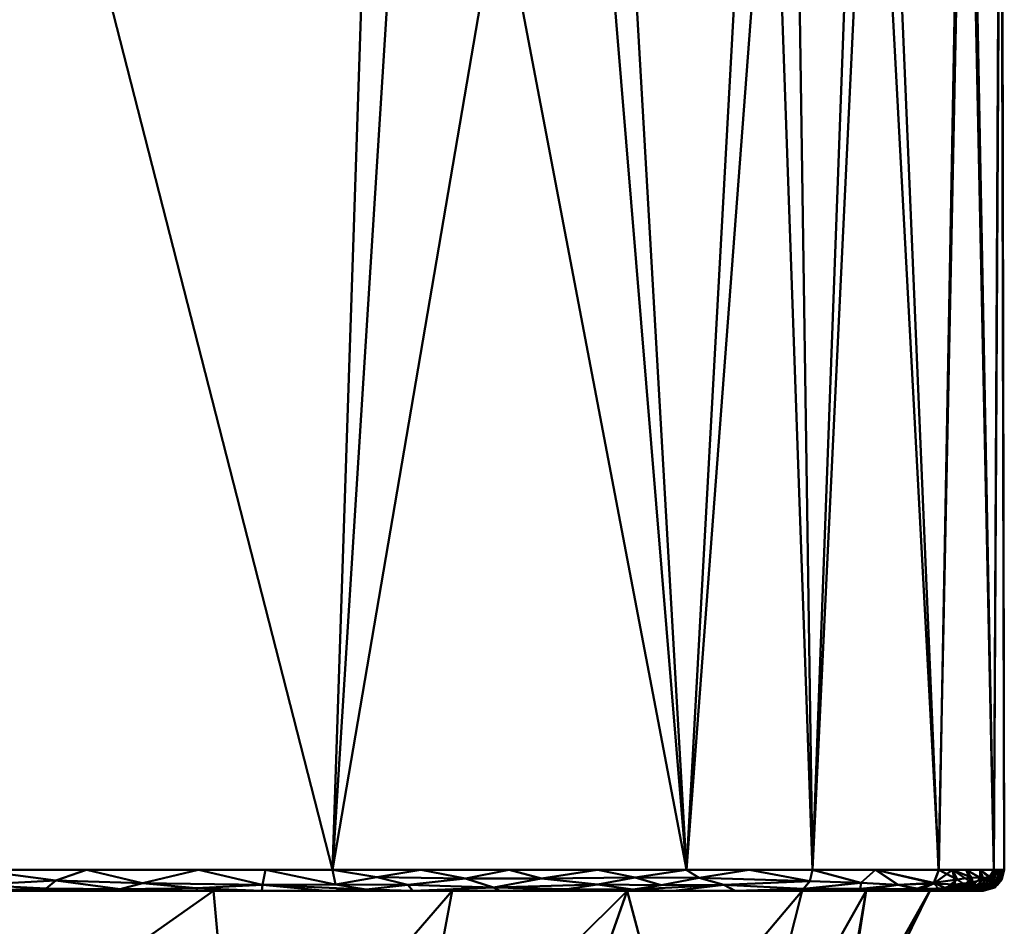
# Model space of a CAD drawing. Header units: millimetres. Extents: x -86 to 208, y -222 to 157.
# Tile 384 of 386: x 51 to 74, y -43 to -21. Entities that reach past the tile are written whole.
import ezdxf

# ---------------------------------------------------------------- set-up
doc = ezdxf.new("R2010")
doc.units = ezdxf.units.MM
doc.layers.add('G-IMPT', color=8, linetype='Continuous', lineweight=30)
doc.layers.add('P-SANR-FIXT', color=6, linetype='Continuous', lineweight=30)

# ---------------------------------------------------------------- blocks, each defined once
blk = doc.blocks.new('FFAS1704-101500ZN0 - 3D_FFAS1704-101500ZN0_D0_ipt-78411-View 1')
at = {"layer": 'G-IMPT', "lineweight": 40}
mesh = blk.add_polyface(dxfattribs=at)
corners = [(0, -50.503, 24.25), (-9.516, -50.503, 23.922), (-18.569, -50.503, 21.987), (-23.309, -50.503, 14.29), (-24.172, -50.503, 5.078), (-24.188, -50.503, -4.565), (-23.372, -50.503, -13.944), (-19.25, -50.503, -21.606), (-10.5, -50.503, -23.833), (0, -50.503, -24.25), (0, -83.4, -24.25), (-8.426, -83.4, -24.004), (-16.764, -83.4, -22.704), (-22.704, -83.4, -16.765), (-24.005, -83.4, -8.426), (-24.25, -83.4, 0), (-24.005, -83.4, 8.425), (-22.705, -83.4, 16.763), (-16.764, -83.4, 22.704), (-8.426, -83.4, 24.004), (0, -83.4, 24.25), (-20.939, -50.503, 18.138), (-14.042, -50.503, 22.954), (-14.875, -50.503, -22.72), (-21.311, -50.503, -17.775), (-19.735, -83.4, 19.734), (-19.734, -83.4, -19.735)]
mesh.append_faces([[corners[k] for k in face] for face in [(19, 22, 18), (22, 19, 1), (17, 3, 16), (14, 6, 13), (5, 15, 4)]], dxfattribs={"vtx0": -1, "vtx1": -1})
mesh.append_faces([[corners[k] for k in face] for face in [(19, 0, 1), (12, 7, 23), (7, 12, 26), (4, 15, 16), (14, 5, 6), (21, 17, 25), (11, 8, 9), (13, 6, 24)]], dxfattribs={"vtx0": -1, "vtx2": -1})
mesh.append_faces([[corners[k] for k in face] for face in [(20, 0, 19)]], dxfattribs={"vtx1": -1})
mesh.append_faces([[corners[k] for k in face] for face in [(25, 18, 2), (3, 4, 16), (22, 2, 18), (23, 8, 12), (24, 7, 26), (2, 21, 25), (14, 15, 5), (21, 3, 17), (26, 13, 24), (11, 12, 8)]], dxfattribs={"vtx1": -1, "vtx2": -1})
mesh.append_faces([[corners[k] for k in face] for face in [(9, 10, 11)]], dxfattribs={"vtx2": -1})
mesh = blk.add_polyface(dxfattribs=at)
corners = [(-23.524, -83.763, 11.876), (-23.678, -83.594, 11.561), (-23.694, -83.758, 10.377), (-23.979, -83.756, -6.223), (-24.106, -83.585, -5.859), (-24.031, -83.591, -7.371), (-23.605, -83.864, 9.504), (-23.834, -83.748, 8.849), (-23.681, -83.4, -10.508), (-23.764, -83.628, -10.626), (-23.935, -83.585, -8.88), (-24.128, -83.4, -4.213), (-24.066, -83.4, -6.319), (-23.681, -83.4, 10.507), (-23.89, -83.582, 9.47), (-24.092, -83.754, -2.075), (-24.028, -83.815, 0), (-24.192, -83.629, 0.553), (-23.691, -83.9, 2.068), (-24.092, -83.754, 2.074), (-23.896, -83.76, -7.731), (-23.573, -83.9, -6.205), (-23.977, -83.815, -4.144), (-23.691, -83.9, -2.068), (-23.929, -83.825, 5.182), (-23.728, -83.859, 7.969), (-23.929, -83.751, 7.316), (-24.167, -83.613, 3.433), (-24.189, -83.4, 2.106), (-24.25, -83.4, 0), (-24.189, -83.4, -2.107), (-24.005, -83.4, 8.425), (-24.066, -83.4, 6.319), (-23.573, -83.9, 6.204), (-23.632, -83.9, 4.136), (-24.156, -83.628, -3.602), (-23.797, -83.755, -9.238), (-23.75, -83.9, 0), (-24.027, -83.788, 3.642), (-23.514, -83.9, 8.272), (-24.113, -83.619, 5.264), (-24.128, -83.4, 4.212), (-23.632, -83.9, -4.137), (-24.005, -83.4, -8.426), (-23.519, -83.832, -11.108), (-23.597, -83.872, -9.322), (-23.514, -83.9, -8.273)]
mesh.append_faces([[corners[k] for k in face] for face in [(33, 24, 34), (18, 16, 37), (34, 38, 18), (29, 17, 28), (37, 16, 23), (28, 27, 41), (21, 20, 46)]], dxfattribs={"vtx0": -1, "vtx1": -1})
mesh.append_faces([[corners[k] for k in face] for face in [(0, 1, 2), (3, 4, 5), (6, 2, 7), (8, 9, 10), (13, 14, 1), (15, 16, 17), (16, 18, 19), (20, 21, 3), (22, 23, 15), (3, 5, 20), (24, 25, 26), (27, 28, 19), (15, 23, 16), (2, 14, 7), (3, 21, 22), (4, 22, 35), (20, 10, 36), (17, 16, 19), (28, 17, 19), (17, 30, 15), (26, 14, 31), (1, 14, 2), (14, 26, 7), (6, 25, 39), (25, 7, 26), (0, 2, 6), (7, 25, 6), (33, 25, 24), (27, 38, 40), (32, 40, 26), (34, 24, 38), (27, 40, 41), (26, 40, 24), (38, 27, 19), (38, 19, 18), (40, 38, 24), (35, 22, 15), (30, 35, 15), (12, 5, 4), (10, 5, 43), (5, 10, 20), (22, 4, 3), (11, 4, 35), (36, 10, 9), (44, 36, 9), (45, 20, 36), (20, 45, 46), (44, 45, 36)]], dxfattribs={"vtx0": -1, "vtx1": -1, "vtx2": -1})
mesh.append_faces([[corners[k] for k in face] for face in [(26, 31, 32), (35, 30, 11), (40, 32, 41), (5, 12, 43), (10, 43, 8)]], dxfattribs={"vtx0": -1, "vtx2": -1})
mesh.append_faces([[corners[k] for k in face] for face in [(11, 12, 4), (29, 30, 17), (13, 31, 14), (42, 23, 22, 21)]], dxfattribs={"vtx1": -1, "vtx2": -1})
mesh = blk.add_polyface(dxfattribs=at)
corners = [(-23.524, -83.763, 11.876), (-23.605, -83.864, 9.504), (-23.205, -83.9, 10.318), (-23.032, -83.4, -14.672), (-23.48, -83.697, -12.64), (-23.356, -83.4, -12.59), (-23.514, -83.9, 8.272), (-23.728, -83.859, 7.969), (-23.573, -83.9, 6.204), (-23.356, -83.4, 12.589), (-23.678, -83.594, 11.561), (-23.48, -83.584, 13.061), (-23.519, -83.832, -11.108), (-23.205, -83.9, -10.319), (-23.597, -83.872, -9.322), (-23.319, -83.756, 13.37), (-22.895, -83.9, 12.365), (-22.586, -83.9, 14.411), (-22.871, -83.833, 15.161), (-23.514, -83.9, -8.273), (-23.032, -83.4, 14.672), (-23.681, -83.4, 10.507), (-23.144, -83.632, 14.818), (-22.588, -83.709, 16.775), (-22.708, -83.4, 16.754), (-23.764, -83.628, -10.626), (-23.681, -83.4, -10.508), (-23.193, -83.85, -13.283), (-22.895, -83.9, -12.365), (-23.091, -83.748, -14.666), (-22.585, -83.9, -14.412), (-22.723, -83.864, -15.505), (-22.587, -83.724, -16.739)]
mesh.append_faces([[corners[k] for k in face] for face in [(3, 4, 5), (6, 7, 8), (19, 14, 13), (21, 10, 9)]], dxfattribs={"vtx0": -1, "vtx1": -1})
mesh.append_faces([[corners[k] for k in face] for face in [(0, 1, 2), (9, 10, 11), (12, 13, 14), (15, 11, 0), (17, 18, 15), (10, 0, 11), (16, 15, 0), (22, 11, 15), (11, 22, 20), (23, 22, 18), (15, 18, 22), (12, 4, 27), (4, 12, 25), (5, 4, 25), (4, 29, 27), (27, 29, 31), (12, 27, 28), (27, 31, 30), (32, 29, 3), (4, 3, 29)]], dxfattribs={"vtx0": -1, "vtx1": -1, "vtx2": -1})
mesh.append_faces([[corners[k] for k in face] for face in [(15, 16, 17), (11, 20, 9), (0, 2, 16), (25, 26, 5), (27, 30, 28)]], dxfattribs={"vtx0": -1, "vtx2": -1})
mesh.append_faces([[corners[k] for k in face] for face in [(6, 2, 1), (24, 20, 22), (28, 13, 12)]], dxfattribs={"vtx1": -1, "vtx2": -1})
mesh = blk.add_polyface(dxfattribs=at)
corners = [(-21.75, -83.754, 18.708), (-20.861, -83.849, 19.816), (-20.874, -83.708, 20.08), (-22.708, -83.4, -16.754), (-21.219, -83.4, -18.243), (-22.587, -83.724, -16.739), (-19.731, -83.4, 19.731), (-21.22, -83.4, 18.242), (-22.169, -83.854, 17.414), (-20.86, -83.849, -19.817), (-20.821, -83.9, -17.912), (-21.749, -83.754, -18.71), (-22.723, -83.864, -15.505), (-22.273, -83.857, -17.111), (-22.276, -83.9, -16.458), (-22.585, -83.9, -14.412), (-19.519, -83.85, 21.083), (-19.672, -83.668, 21.228), (-20.822, -83.9, 17.912), (-19.367, -83.9, 19.366), (-22.708, -83.4, 16.754), (-22.588, -83.709, 16.775), (-20.874, -83.707, -20.08), (-19.519, -83.85, -21.082), (-19.367, -83.9, -19.367), (-19.731, -83.4, -19.731), (-19.673, -83.668, -21.227), (-23.144, -83.632, 14.818), (-22.586, -83.9, 14.411), (-22.276, -83.9, 16.457), (-22.871, -83.833, 15.161), (-23.032, -83.4, -14.672), (-23.091, -83.748, -14.666)]
mesh.append_faces([[corners[k] for k in face] for face in [(20, 21, 7), (14, 13, 10), (18, 8, 29), (25, 22, 4)]], dxfattribs={"vtx0": -1, "vtx1": -1})
mesh.append_faces([[corners[k] for k in face] for face in [(0, 1, 2), (8, 1, 0), (9, 10, 11), (12, 5, 13), (13, 14, 12), (2, 1, 16), (17, 6, 2), (8, 18, 1), (9, 22, 23), (9, 11, 22), (22, 11, 4), (25, 26, 22), (20, 27, 21), (21, 8, 0), (8, 30, 29), (0, 7, 21), (30, 8, 21), (12, 32, 5), (5, 11, 13), (10, 13, 11), (2, 7, 0), (5, 4, 11)]], dxfattribs={"vtx0": -1, "vtx1": -1, "vtx2": -1})
mesh.append_faces([[corners[k] for k in face] for face in [(12, 14, 15), (9, 24, 10), (5, 31, 3)]], dxfattribs={"vtx0": -1, "vtx2": -1})
mesh.append_faces([[corners[k] for k in face] for face in [(3, 4, 5), (6, 7, 2), (18, 19, 1), (28, 29, 30)]], dxfattribs={"vtx1": -1, "vtx2": -1})
mesh = blk.add_polyface(dxfattribs=at)
corners = [(-16.458, -83.9, 22.275), (-15.505, -83.864, 22.723), (-17.642, -83.756, 22.237), (-19.673, -83.668, -21.227), (-17.06, -83.594, -22.565), (-17.642, -83.756, -22.237), (-16.754, -83.4, -22.707), (-18.243, -83.4, -21.219), (-17.06, -83.594, 22.565), (-16.165, -83.76, 22.722), (-15.555, -83.582, 23), (-19.672, -83.668, 21.228), (-18.243, -83.4, 21.219), (-17.913, -83.9, 20.821), (-16.458, -83.9, -22.275), (-17.912, -83.9, -20.821), (-19.731, -83.4, -19.731), (-19.519, -83.85, 21.083), (-19.367, -83.9, 19.366), (-14.672, -83.4, 23.032), (-16.754, -83.4, 22.707), (-19.731, -83.4, 19.731), (-20.861, -83.849, 19.816), (-20.874, -83.708, 20.08), (-15.505, -83.864, -22.723), (-16.165, -83.76, -22.722), (-15.555, -83.582, -23), (-14.672, -83.4, -23.032), (-19.519, -83.85, -21.082), (-20.874, -83.707, -20.08), (-19.367, -83.9, -19.367), (-20.86, -83.849, -19.817)]
mesh.append_faces([[corners[k] for k in face] for face in [(6, 4, 7), (0, 2, 13), (7, 3, 16)]], dxfattribs={"vtx0": -1, "vtx1": -1})
mesh.append_faces([[corners[k] for k in face] for face in [(0, 1, 2), (3, 4, 5), (8, 9, 10), (11, 8, 12), (2, 1, 9), (8, 10, 20), (8, 11, 2), (9, 8, 2), (17, 2, 11), (17, 22, 18), (2, 17, 13), (23, 17, 11), (5, 24, 14), (24, 5, 25), (26, 4, 6), (4, 25, 5), (25, 4, 26), (7, 4, 3), (15, 28, 5), (3, 28, 29), (31, 28, 30), (5, 28, 3)]], dxfattribs={"vtx0": -1, "vtx1": -1, "vtx2": -1})
mesh.append_faces([[corners[k] for k in face] for face in [(5, 14, 15), (17, 18, 13), (8, 20, 12), (28, 15, 30)]], dxfattribs={"vtx0": -1, "vtx2": -1})
mesh.append_faces([[corners[k] for k in face] for face in [(19, 20, 10), (12, 21, 11), (6, 27, 26)]], dxfattribs={"vtx1": -1, "vtx2": -1})
mesh = blk.add_polyface(dxfattribs=at)
corners = [(-13.352, -83.61, 23.423), (-14.672, -83.4, 23.032), (-15.555, -83.582, 23), (-12.366, -83.9, -22.895), (-14.412, -83.9, -22.585), (-13.943, -83.86, -23.06), (-13.352, -83.61, -23.423), (-15.555, -83.582, -23), (-14.672, -83.4, -23.032), (-14.666, -83.748, -23.09), (-12.219, -83.818, -23.406), (-11.562, -83.604, -23.673), (-10.203, -83.757, -23.711), (-13.943, -83.86, 23.06), (-14.666, -83.748, 23.09), (-15.505, -83.864, 22.723), (-12.59, -83.4, -23.356), (-10.508, -83.4, -23.68), (-15.505, -83.864, -22.723), (-16.165, -83.76, -22.722), (-12.59, -83.4, 23.356), (-11.562, -83.604, 23.673), (-10.508, -83.4, 23.68), (-12.219, -83.818, 23.406), (-16.458, -83.9, 22.275), (-14.412, -83.9, 22.585), (-16.165, -83.76, 22.722), (-12.366, -83.9, 22.895), (-10.319, -83.9, 23.204), (-10.319, -83.9, -23.204), (-16.458, -83.9, -22.275)]
mesh.append_faces([[corners[k] for k in face] for face in [(27, 13, 25), (30, 18, 4)]], dxfattribs={"vtx0": -1, "vtx1": -1})
mesh.append_faces([[corners[k] for k in face] for face in [(0, 1, 2), (6, 7, 8), (7, 6, 9), (10, 11, 12), (13, 14, 15), (9, 18, 19), (20, 0, 21), (0, 23, 21), (26, 14, 2), (23, 0, 14), (13, 15, 25), (23, 13, 27), (26, 15, 14), (23, 14, 13), (0, 2, 14), (6, 16, 11), (4, 18, 5), (6, 10, 9), (10, 6, 11), (19, 7, 9), (5, 18, 9), (9, 10, 5), (3, 5, 10)]], dxfattribs={"vtx0": -1, "vtx1": -1, "vtx2": -1})
mesh.append_faces([[corners[k] for k in face] for face in [(21, 22, 20), (15, 24, 25), (0, 20, 1), (23, 27, 28), (10, 29, 3)]], dxfattribs={"vtx0": -1, "vtx2": -1})
mesh.append_faces([[corners[k] for k in face] for face in [(3, 4, 5), (16, 17, 11), (8, 16, 6)]], dxfattribs={"vtx1": -1, "vtx2": -1})
mesh = blk.add_polyface(dxfattribs=at)
corners = [(-8.273, -83.9, -23.514), (-6.78, -83.754, -23.954), (-6.76, -83.9, -23.557), (-6.78, -83.754, 23.954), (-5.269, -83.4, 24.096), (-6.848, -83.4, 24.05), (-8.273, -83.9, 23.514), (-6.76, -83.9, 23.557), (-9.219, -83.863, 23.63), (-8.495, -83.744, 23.863), (-9.219, -83.863, -23.63), (-10.319, -83.9, -23.204), (-10.203, -83.757, -23.711), (-11.562, -83.604, 23.673), (-12.219, -83.818, 23.406), (-10.203, -83.757, 23.711), (-8.426, -83.4, 24.004), (-10.319, -83.9, 23.204), (-8.495, -83.744, -23.863), (-9.471, -83.576, -23.892), (-5.269, -83.4, -24.096), (-6.848, -83.4, -24.05), (-10.508, -83.4, -23.68), (-11.562, -83.604, -23.673), (-9.471, -83.576, 23.892), (-10.508, -83.4, 23.68), (-5.219, -83.834, 23.912), (-12.219, -83.818, -23.406), (-8.426, -83.4, -24.004)]
mesh.append_faces([[corners[k] for k in face] for face in [(0, 1, 2), (20, 1, 21), (11, 10, 0)]], dxfattribs={"vtx0": -1, "vtx1": -1})
mesh.append_faces([[corners[k] for k in face] for face in [(8, 3, 9), (10, 11, 12), (13, 14, 15), (14, 17, 15), (18, 12, 19), (22, 19, 23), (18, 21, 1), (24, 13, 15), (24, 9, 16), (10, 12, 18), (7, 26, 3), (13, 24, 25), (9, 24, 15), (9, 15, 8), (9, 3, 5), (17, 8, 15), (3, 8, 6), (12, 11, 27), (23, 19, 12), (28, 18, 19), (10, 1, 0), (1, 10, 18)]], dxfattribs={"vtx0": -1, "vtx1": -1, "vtx2": -1})
mesh.append_faces([[corners[k] for k in face] for face in [(3, 4, 5), (3, 6, 7), (24, 16, 25), (8, 17, 6)]], dxfattribs={"vtx0": -1, "vtx2": -1})
mesh.append_faces([[corners[k] for k in face] for face in [(5, 16, 9), (22, 28, 19), (28, 21, 18)]], dxfattribs={"vtx1": -1, "vtx2": -1})
mesh = blk.add_polyface(dxfattribs=at)
corners = [(0, -83.4, 24.25), (-2.635, -83.4, 24.173), (-1.91, -83.653, 24.17), (-3.423, -83.856, 23.917), (-2.624, -83.9, 23.675), (-1.686, -83.843, 23.97), (-5.269, -83.4, 24.096), (-3.949, -83.717, 24.091), (-6.76, -83.9, 23.557), (-5.248, -83.9, 23.6), (-5.219, -83.834, 23.912), (-3.423, -83.856, -23.917), (-5.219, -83.834, -23.912), (-3.949, -83.717, -24.091), (-1.91, -83.653, -24.17), (-1.686, -83.843, -23.97), (-6.76, -83.9, -23.557), (-6.78, -83.754, -23.954), (0, -83.754, 24.104), (-6.78, -83.754, 23.954), (-2.635, -83.4, -24.173), (-5.269, -83.4, -24.096), (0, -83.4, -24.25), (0, -83.754, -24.104), (0, -83.9, -23.75), (-2.624, -83.9, -23.675), (0, -83.9, 23.75), (-5.248, -83.9, -23.6)]
mesh.append_faces([[corners[k] for k in face] for face in [(6, 7, 1), (20, 13, 21), (18, 5, 26), (0, 2, 18), (26, 5, 4), (22, 14, 20), (24, 15, 23), (16, 12, 27)]], dxfattribs={"vtx0": -1, "vtx1": -1})
mesh.append_faces([[corners[k] for k in face] for face in [(3, 4, 5), (11, 12, 13), (14, 15, 11), (12, 16, 17), (2, 5, 18), (7, 6, 19), (1, 7, 2), (14, 13, 20), (14, 11, 13), (3, 7, 10), (17, 21, 13), (3, 5, 2), (3, 2, 7), (10, 7, 19), (9, 3, 10), (15, 14, 23), (15, 25, 11), (13, 12, 17), (11, 27, 12)]], dxfattribs={"vtx0": -1, "vtx1": -1, "vtx2": -1})
mesh.append_faces([[corners[k] for k in face] for face in [(0, 1, 2), (8, 9, 10), (22, 23, 14), (24, 25, 15), (9, 4, 3), (25, 27, 11)]], dxfattribs={"vtx1": -1, "vtx2": -1})
mesh = blk.add_polyface(dxfattribs=at)
corners = [(0, -83.9, -23.75), (8.272, -83.9, -23.508), (16.45, -83.9, -22.247), (22.247, -83.9, -16.451), (23.508, -83.9, -8.272), (23.75, -83.9, 0), (23.508, -83.9, 8.272), (22.247, -83.9, 16.451), (16.45, -83.9, 22.247), (8.272, -83.9, 23.508), (0, -83.9, 23.75), (-8.273, -83.9, 23.509), (-16.451, -83.9, 22.247), (-22.248, -83.9, 16.45), (-23.51, -83.9, 8.272), (-23.75, -83.9, 0), (-23.509, -83.9, -8.273), (-22.247, -83.9, -16.451), (-16.451, -83.9, -22.247), (-8.273, -83.9, -23.509)]
mesh.append_faces([[corners[k] for k in face] for face in [(0, 10, 15)]], dxfattribs={"vtx0": -1, "vtx1": -1, "vtx2": -1})
mesh.append_faces([[corners[k] for k in face] for face in [(10, 0, 5, 6)]], dxfattribs={"vtx0": -1, "vtx1": -1, "vtx3": -1})
mesh.append_faces([[corners[k] for k in face] for face in [(15, 10, 11, 14)]], dxfattribs={"vtx0": -1, "vtx2": -1})
mesh.append_faces([[corners[k] for k in face] for face in [(8, 9, 6, 7), (3, 4, 1, 2)]], dxfattribs={"vtx1": -1})
mesh.append_faces([[corners[k] for k in face] for face in [(9, 10, 6)]], dxfattribs={"vtx1": -1, "vtx2": -1})
mesh.append_faces([[corners[k] for k in face] for face in [(15, 16, 19, 0), (0, 1, 4, 5)]], dxfattribs={"vtx1": -1, "vtx3": -1})
mesh.append_faces([[corners[k] for k in face] for face in [(12, 13, 14, 11), (17, 18, 19, 16)]], dxfattribs={"vtx2": -1})
mesh = blk.add_polyface(dxfattribs=at)
corners = [(0, -98.9, 13.5), (0, -95.369, 16.098), (0, -91.682, 18.47), (0, -87.854, 20.607), (0, -83.9, 22.5), (-11.25, -83.9, 19.486), (-19.486, -83.9, 11.25), (-22.5, -83.9), (-19.486, -83.9, -11.25), (-11.25, -83.9, -19.486), (0, -83.9, -22.5), (0, -87.854, -20.607), (0, -91.682, -18.47), (0, -95.369, -16.098), (0, -98.9, -13.5), (-9.546, -98.9, -9.546), (-13.5, -98.9), (-9.546, -98.9, 9.546), (-4.349, -98.9, -11.699), (-4.349, -98.9, 11.699), (-6.155, -89.785, -18.575), (-6.155, -89.785, 18.575), (-2.175, -98.9, -12.599), (-4.409, -94.589, -16.032), (-9.571, -93.657, -14.339), (-14.927, -91.999, -10.55), (-2.175, -98.9, 12.599), (-4.409, -94.589, 16.032), (-9.571, -93.657, 14.339), (-14.927, -91.999, 10.55), (-11.523, -98.9, -4.773), (-11.523, -98.9, 4.773), (-18.115, -91.682, -3.603), (-18.003, -91.873, 3.581), (-5.625, -83.9, -20.993), (-5.625, -83.9, 20.993), (-6.948, -98.9, -10.622), (-10.308, -88.934, -17.181), (-15.368, -83.9, -15.368), (-13.065, -90.442, -14.066), (-11.706, -94.737, -11.669), (-10.534, -98.9, -7.159), (-16.354, -87.616, -12.739), (-18.258, -88.778, -8.453), (-20.993, -83.9, -5.625), (-15.888, -93.61, -6.771), (-6.948, -98.9, 10.622), (-10.308, -88.934, 17.181), (-15.368, -83.9, 15.368), (-13.065, -90.442, 14.066), (-11.804, -94.722, 11.584), (-10.534, -98.9, 7.159), (-16.354, -87.616, 12.739), (-18.258, -88.778, 8.453), (-20.993, -83.9, 5.625), (-15.904, -93.562, 6.813), (-12.511, -98.9, -2.386), (-12.511, -98.9, 2.386), (-19.938, -89.114, 0.055), (-17.124, -93.836, -0.037), (-20.32, -87.757, 3.718), (-20.427, -87.613, -3.539)]
mesh.append_faces([[corners[k] for k in face] for face in [(35, 3, 4)]], dxfattribs={"vtx0": -1})
mesh.append_faces([[corners[k] for k in face] for face in [(16, 59, 56), (18, 23, 22), (3, 21, 2), (15, 40, 36), (30, 45, 41), (51, 55, 31), (57, 59, 16), (7, 60, 54)]], dxfattribs={"vtx0": -1, "vtx1": -1})
mesh.append_faces([[corners[k] for k in face] for face in [(37, 20, 24), (23, 24, 20), (22, 23, 13), (34, 11, 20), (42, 39, 25), (8, 42, 43), (2, 21, 27), (39, 37, 24), (43, 42, 25), (28, 49, 50), (1, 27, 26), (23, 20, 12), (40, 39, 24), (28, 19, 27), (49, 28, 47), (18, 24, 23), (3, 35, 21), (38, 39, 42), (21, 47, 28), (59, 57, 33), (47, 48, 49), (27, 21, 28), (53, 54, 60), (52, 53, 29), (25, 40, 41), (45, 56, 32), (61, 43, 32), (29, 51, 50), (32, 59, 58), (9, 20, 37), (24, 36, 40), (38, 37, 39), (25, 39, 40), (32, 43, 45), (45, 43, 25), (41, 45, 25), (32, 58, 61), (50, 46, 28), (21, 5, 47), (29, 49, 52), (29, 50, 49), (52, 49, 48), (55, 51, 29), (29, 53, 55), (53, 52, 6), (58, 60, 7), (55, 53, 33), (60, 58, 33), (59, 33, 58), (57, 55, 33), (56, 59, 32), (53, 60, 33), (7, 61, 58), (43, 61, 44)]], dxfattribs={"vtx0": -1, "vtx1": -1, "vtx2": -1})
mesh.append_faces([[corners[k] for k in face] for face in [(24, 18, 36), (50, 51, 17), (20, 9, 34), (40, 15, 41), (45, 30, 56), (47, 5, 48), (50, 17, 46), (53, 6, 54), (61, 7, 44)]], dxfattribs={"vtx0": -1, "vtx2": -1})
mesh.append_faces([[corners[k] for k in face] for face in [(12, 13, 23), (11, 12, 20), (19, 26, 27), (46, 19, 28), (1, 2, 27), (35, 5, 21), (38, 9, 37), (8, 38, 42), (44, 8, 43), (48, 6, 52), (57, 31, 55)]], dxfattribs={"vtx1": -1, "vtx2": -1})
mesh.append_faces([[corners[k] for k in face] for face in [(34, 10, 11), (26, 0, 1), (13, 14, 22)]], dxfattribs={"vtx2": -1})
mesh = blk.add_polyface(dxfattribs=at)
corners = [(-22.5, -83.9), (-19.486, -83.9, 11.25), (-11.25, -83.9, 19.486), (0, -83.9, 22.5), (13.225, -83.9, 18.203), (21.399, -83.9, 6.953), (21.399, -83.9, -6.953), (13.225, -83.9, -18.203), (0, -83.9, -22.5), (-11.25, -83.9, -19.486), (-19.486, -83.9, -11.25)]
mesh.append_faces([[corners[k] for k in face] for face in [(3, 0, 1, 2)]], dxfattribs={"vtx0": -1})
mesh.append_faces([[corners[k] for k in face] for face in [(6, 10, 0, 3)]], dxfattribs={"vtx0": -1, "vtx2": -1, "vtx3": -1})
mesh.append_faces([[corners[k] for k in face] for face in [(9, 10, 8)]], dxfattribs={"vtx1": -1})
mesh.append_faces([[corners[k] for k in face] for face in [(6, 7, 8, 10)]], dxfattribs={"vtx2": -1, "vtx3": -1})
mesh.append_faces([[corners[k] for k in face] for face in [(3, 4, 5, 6)]], dxfattribs={"vtx3": -1})
blk = doc.blocks.new('FFAS1704-101500ZN0 - Signature Wall Basin Mixer Set-78412-View 1')
at = {"extrusion": (0, 0, -1)}
blk.add_blockref('FFAS1704-101500ZN0 - 3D_FFAS1704-101500ZN0_D0_ipt-78411-View 1', (0, 0), dxfattribs=at)

msp = doc.modelspace()

# ---------------------------------------------------------------- block references
at = {"layer": 'P-SANR-FIXT', "lineweight": 40}
msp.add_blockref('FFAS1704-101500ZN0 - Signature Wall Basin Mixer Set-78412-View 1', (50, 42), dxfattribs=at)

doc.saveas('drawing.dxf')
